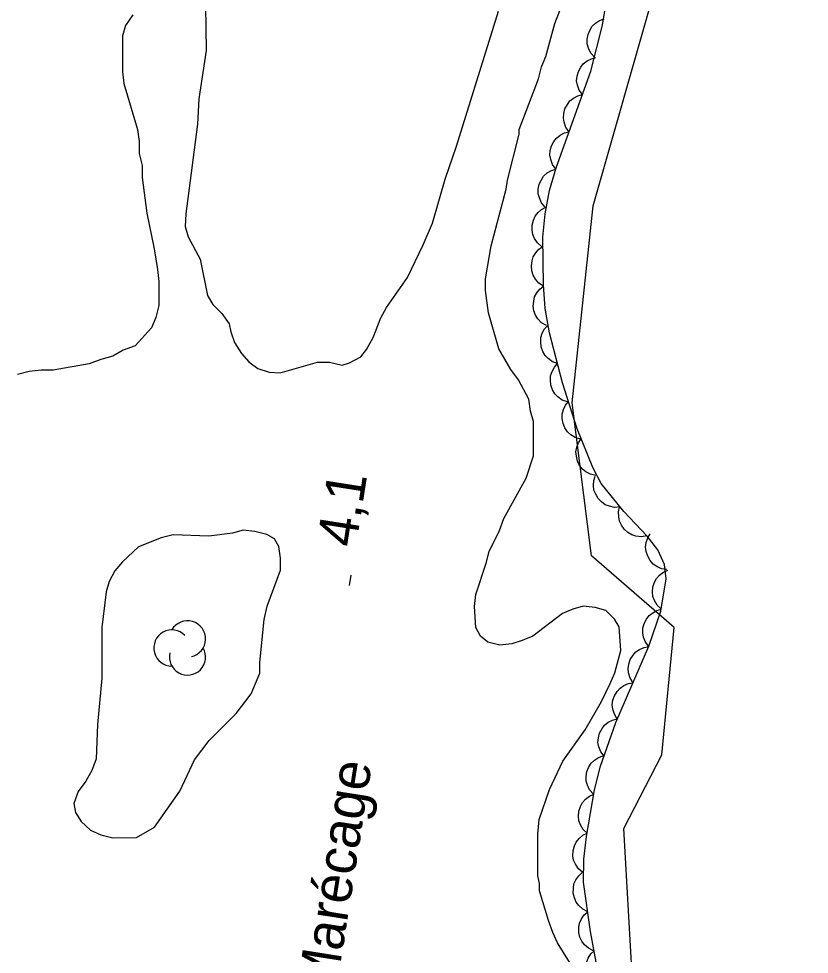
# Model space of a CAD drawing. Extents: x 282461 to 284471, y 5554090 to 5557646.
# Drawn here: x 283886.1 to 283946.2, y 5556642.5 to 5556713.5 of the extents above; entities that cross this region are included whole.
import ezdxf

# ---------------------------------------------------------------- set-up
doc = ezdxf.new("R2010")
doc.units = 0
for name, color, linetype in [('Niveau 1', 7, 'Continuous'), ('Niveau 3', 7, 'Continuous'), ('Niveau 4', 7, 'Continuous'), ('Niveau 44', 7, 'Continuous'), ('Niveau 7', 7, 'Continuous')]:
    doc.layers.add(name, color=color, linetype=linetype)

msp = doc.modelspace()

# ---------------------------------------------------------------- linework, layer by layer
at = {"layer": 'Niveau 1'}
msp.add_lwpolyline([(283932.69, 5556640.9), (283932.05, 5556652.04), (283934.95, 5556657.62), (283935.88, 5556667.29), (283929.59, 5556672.75), (283928.12, 5556684.36), (283929.73, 5556699.32), (283934.36, 5556715.56), (283935.86, 5556726.6), (283938.01, 5556747.58), (283939.46, 5556787.35), (283938.89, 5556816.5), (283937.21, 5556849.23), (283935.84, 5556879.14), (283936.76, 5556893.64), (283938.33, 5556903.42), (283940.51, 5556908.5), (283946.15, 5556933.18), (283945.8, 5556945.27)], dxfattribs=at)
at = {"layer": 'Niveau 3'}
msp.add_line((283911.21, 5556670.48), (283911.33, 5556671.27), dxfattribs=at)
at = {"layer": 'Niveau 4'}
for points in [[(283900.25, 5556716.26), (283900.32, 5556711.11), (283899.77, 5556707.43), (283899.66, 5556705.51), (283898.77, 5556698.72), (283898.72, 5556697.75), (283898.95, 5556696.96), (283899.86, 5556695.27), (283900.43, 5556692.5), (283900.83, 5556691.82), (283901.51, 5556691.15), (283902.08, 5556690.36), (283902.2, 5556689.74), (283902.48, 5556688.95), (283903, 5556688.1), (283903.56, 5556687.48), (283904.25, 5556686.97)], [(283904.25, 5556686.97), (283905.1, 5556686.69), (283905.95, 5556686.64), (283908.78, 5556687.45), (283909.68, 5556687.45), (283910.65, 5556687.23), (283911.21, 5556687.4), (283912.06, 5556687.86), (283912.51, 5556688.42), (283913.02, 5556689.33), (283913.58, 5556690.8), (283914.03, 5556691.6), (283915.61, 5556693.87), (283916.8, 5556696.36), (283917.53, 5556698.01), (283918.48, 5556701.35), (283919.33, 5556703.84), (283922.53, 5556714.09)]]:
    msp.add_lwpolyline(points, dxfattribs=at)
at = {"layer": 'Niveau 44'}
for points in [[(283930.27, 5556640.23), (283929.53, 5556644.22), (283929, 5556647.95), (283929.03, 5556649.71), (283929.23, 5556651.44), (283929.82, 5556654.96), (283930.28, 5556656.76), (283931.44, 5556660.08), (283933.96, 5556665.87), (283934.87, 5556668.54), (283935.28, 5556670.99), (283935.15, 5556672.09), (283934.63, 5556673.19), (283933.82, 5556674.23), (283932.05, 5556676.11), (283930.34, 5556678.23), (283929.69, 5556679.45), (283928.51, 5556682.38), (283927.4, 5556685.87), (283926.42, 5556689.68), (283926.08, 5556691.52), (283925.95, 5556693.33), (283925.89, 5556696.94), (283926.08, 5556698.72), (283926.42, 5556700.47), (283926.92, 5556702.21), (283929.56, 5556709.54), (283930.44, 5556713.03), (283931.71, 5556720.69)], [(283929.83, 5556710.61), (283929.55, 5556710.92), (283929.38, 5556711.29), (283929.28, 5556711.61), (283929.28, 5556711.96), (283929.34, 5556712.32), (283929.49, 5556712.67), (283929.65, 5556712.96), (283929.91, 5556713.19), (283930.22, 5556713.39), (283930.56, 5556713.52)], [(283928.92, 5556707.76), (283928.67, 5556708.09), (283928.54, 5556708.48), (283928.47, 5556708.8), (283928.5, 5556709.15), (283928.6, 5556709.51), (283928.78, 5556709.84), (283928.97, 5556710.11), (283929.26, 5556710.32), (283929.59, 5556710.49), (283929.93, 5556710.58)], [(283927.9, 5556704.94), (283927.66, 5556705.27), (283927.52, 5556705.66), (283927.46, 5556705.98), (283927.49, 5556706.33), (283927.58, 5556706.69), (283927.77, 5556707.02), (283927.96, 5556707.29), (283928.24, 5556707.5), (283928.57, 5556707.67), (283928.92, 5556707.76)], [(283926.89, 5556702.11), (283926.64, 5556702.45), (283926.51, 5556702.83), (283926.44, 5556703.16), (283926.47, 5556703.51), (283926.56, 5556703.87), (283926.75, 5556704.2), (283926.94, 5556704.46), (283927.22, 5556704.68), (283927.55, 5556704.85), (283927.9, 5556704.94)], [(283926.06, 5556699.23), (283925.8, 5556699.55), (283925.64, 5556699.92), (283925.55, 5556700.24), (283925.56, 5556700.59), (283925.63, 5556700.96), (283925.79, 5556701.3), (283925.96, 5556701.58), (283926.23, 5556701.81), (283926.55, 5556702), (283926.89, 5556702.11)], [(283925.81, 5556696.23), (283925.49, 5556696.5), (283925.27, 5556696.84), (283925.13, 5556697.14), (283925.08, 5556697.48), (283925.09, 5556697.85), (283925.19, 5556698.22), (283925.31, 5556698.52), (283925.54, 5556698.8), (283925.81, 5556699.04), (283926.13, 5556699.21)], [(283925.95, 5556693.22), (283925.6, 5556693.45), (283925.34, 5556693.76), (283925.16, 5556694.04), (283925.07, 5556694.38), (283925.03, 5556694.75), (283925.09, 5556695.13), (283925.17, 5556695.44), (283925.36, 5556695.74), (283925.61, 5556696.02), (283925.9, 5556696.22)], [(283926.17, 5556690.23), (283925.81, 5556690.44), (283925.53, 5556690.74), (283925.34, 5556691.01), (283925.23, 5556691.34), (283925.17, 5556691.71), (283925.21, 5556692.09), (283925.27, 5556692.41), (283925.44, 5556692.71), (283925.67, 5556693), (283925.96, 5556693.22)], [(283927.02, 5556687.34), (283926.63, 5556687.48), (283926.3, 5556687.72), (283926.07, 5556687.95), (283925.89, 5556688.26), (283925.77, 5556688.61), (283925.74, 5556688.99), (283925.75, 5556689.31), (283925.86, 5556689.65), (283926.04, 5556689.97), (283926.28, 5556690.24)], [(283927.77, 5556684.43), (283927.38, 5556684.57), (283927.05, 5556684.82), (283926.81, 5556685.05), (283926.64, 5556685.35), (283926.52, 5556685.7), (283926.49, 5556686.08), (283926.49, 5556686.41), (283926.61, 5556686.74), (283926.78, 5556687.07), (283927.02, 5556687.34)], [(283928.76, 5556681.6), (283928.36, 5556681.72), (283928.02, 5556681.94), (283927.77, 5556682.16), (283927.58, 5556682.45), (283927.44, 5556682.8), (283927.38, 5556683.17), (283927.37, 5556683.5), (283927.47, 5556683.84), (283927.63, 5556684.17), (283927.85, 5556684.46)], [(283929.94, 5556678.84), (283929.53, 5556678.93), (283929.17, 5556679.12), (283928.91, 5556679.32), (283928.7, 5556679.6), (283928.53, 5556679.93), (283928.45, 5556680.31), (283928.41, 5556680.63), (283928.48, 5556680.98), (283928.62, 5556681.32), (283928.82, 5556681.62)], [(283931.77, 5556676.46), (283931.35, 5556676.42), (283930.96, 5556676.51), (283930.64, 5556676.62), (283930.36, 5556676.83), (283930.11, 5556677.09), (283929.92, 5556677.43), (283929.79, 5556677.73), (283929.76, 5556678.08), (283929.78, 5556678.45), (283929.89, 5556678.79)], [(283933.8, 5556674.25), (283933.39, 5556674.19), (283932.98, 5556674.24), (283932.67, 5556674.33), (283932.37, 5556674.51), (283932.09, 5556674.76), (283931.88, 5556675.08), (283931.73, 5556675.37), (283931.67, 5556675.71), (283931.66, 5556676.09), (283931.74, 5556676.44)], [(283935.33, 5556671.7), (283934.92, 5556671.76), (283934.56, 5556671.94), (283934.28, 5556672.12), (283934.05, 5556672.39), (283933.87, 5556672.71), (283933.76, 5556673.08), (283933.71, 5556673.4), (283933.76, 5556673.75), (283933.87, 5556674.1), (283934.05, 5556674.41)], [(283934.9, 5556668.7), (283934.59, 5556668.99), (283934.39, 5556669.34), (283934.27, 5556669.65), (283934.24, 5556670), (283934.27, 5556670.36), (283934.39, 5556670.73), (283934.53, 5556671.02), (283934.77, 5556671.28), (283935.06, 5556671.51), (283935.39, 5556671.66)], [(283933.95, 5556665.85), (283933.7, 5556666.19), (283933.56, 5556666.57), (283933.49, 5556666.89), (283933.51, 5556667.24), (283933.6, 5556667.6), (283933.79, 5556667.94), (283933.97, 5556668.2), (283934.25, 5556668.42), (283934.57, 5556668.6), (283934.92, 5556668.69)], [(283932.76, 5556663.1), (283932.53, 5556663.46), (283932.42, 5556663.85), (283932.38, 5556664.18), (283932.43, 5556664.52), (283932.55, 5556664.87), (283932.76, 5556665.19), (283932.96, 5556665.45), (283933.26, 5556665.64), (283933.6, 5556665.79), (283933.95, 5556665.85)], [(283931.56, 5556660.35), (283931.34, 5556660.71), (283931.23, 5556661.1), (283931.18, 5556661.43), (283931.23, 5556661.77), (283931.35, 5556662.12), (283931.56, 5556662.44), (283931.77, 5556662.7), (283932.06, 5556662.89), (283932.4, 5556663.04), (283932.76, 5556663.1)], [(283930.55, 5556657.53), (283930.3, 5556657.87), (283930.16, 5556658.25), (283930.09, 5556658.57), (283930.12, 5556658.92), (283930.21, 5556659.28), (283930.4, 5556659.62), (283930.58, 5556659.88), (283930.86, 5556660.1), (283931.19, 5556660.27), (283931.54, 5556660.36)], [(283929.74, 5556654.65), (283929.46, 5556654.96), (283929.29, 5556655.33), (283929.2, 5556655.64), (283929.19, 5556655.99), (283929.25, 5556656.36), (283929.41, 5556656.71), (283929.57, 5556656.99), (283929.83, 5556657.23), (283930.14, 5556657.43), (283930.48, 5556657.55)], [(283929.27, 5556651.68), (283928.97, 5556651.97), (283928.77, 5556652.32), (283928.65, 5556652.63), (283928.61, 5556652.98), (283928.64, 5556653.35), (283928.77, 5556653.71), (283928.91, 5556654.01), (283929.15, 5556654.26), (283929.44, 5556654.49), (283929.77, 5556654.64)], [(283928.91, 5556648.71), (283928.6, 5556648.98), (283928.38, 5556649.32), (283928.24, 5556649.62), (283928.19, 5556649.97), (283928.2, 5556650.34), (283928.31, 5556650.71), (283928.43, 5556651.01), (283928.66, 5556651.28), (283928.94, 5556651.52), (283929.26, 5556651.68)], [(283929.32, 5556645.72), (283928.94, 5556645.91), (283928.64, 5556646.18), (283928.43, 5556646.44), (283928.3, 5556646.76), (283928.21, 5556647.12), (283928.22, 5556647.5), (283928.27, 5556647.83), (283928.42, 5556648.14), (283928.63, 5556648.45), (283928.89, 5556648.69)], [(283929.74, 5556642.75), (283929.36, 5556642.94), (283929.07, 5556643.21), (283928.86, 5556643.47), (283928.72, 5556643.79), (283928.64, 5556644.15), (283928.65, 5556644.53), (283928.69, 5556644.86), (283928.84, 5556645.18), (283929.05, 5556645.48), (283929.32, 5556645.72)], [(283930.35, 5556639.81), (283929.96, 5556639.98), (283929.66, 5556640.25), (283929.43, 5556640.49), (283929.28, 5556640.81), (283929.19, 5556641.17), (283929.18, 5556641.55), (283929.21, 5556641.87), (283929.35, 5556642.2), (283929.54, 5556642.51), (283929.8, 5556642.76)]]:
    msp.add_lwpolyline(points, dxfattribs=at)
for centre, start, end in [((283897.718, 5556665.742), 44.11537, 269.80396), ((283898.901, 5556666.43), 282.26917, 149.72625), ((283898.901, 5556665.055), 166.93686, 29.62122)]:
    msp.add_arc(centre, 1.375, start, end, dxfattribs=at)
at = {"layer": 'Niveau 7'}
for points in [[(283923.11, 5556700.58), (283923.22, 5556701.26), (283924.11, 5556704.77), (283924.11, 5556705.11), (283925.57, 5556708.96), (283925.8, 5556709.87), (283926.14, 5556710.66), (283926.81, 5556713.15), (283927.48, 5556714.85)], [(283894.74, 5556713.81), (283894.18, 5556713.01), (283893.95, 5556712.22), (283893.96, 5556709.5)], [(283893.96, 5556709.5), (283894.07, 5556708.6), (283895.1, 5556705.1), (283895.22, 5556704.19), (283895.22, 5556703.29), (283895.45, 5556702.38), (283895.45, 5556701.48), (283895.8, 5556698.76), (283896.38, 5556696.05), (283896.61, 5556694.47), (283896.72, 5556693.56), (283896.73, 5556691.75), (283896.5, 5556690.85), (283896.17, 5556690.05), (283894.92, 5556688.69), (283894.02, 5556688.35), (283893.23, 5556687.89), (283892.32, 5556687.66), (283891.42, 5556687.32), (283888.7, 5556686.85), (283887.79, 5556686.85), (283886.88, 5556686.73), (283885.98, 5556686.5)], [(283927.92, 5556641.88), (283927.01, 5556643.35), (283926.67, 5556644.14), (283926.32, 5556645.04), (283925.64, 5556647.3), (283925.64, 5556647.87), (283925.52, 5556648.43), (283925.51, 5556651.6), (283925.62, 5556652.73), (283926.41, 5556655), (283927.42, 5556657.15), (283929.12, 5556659.54), (283930.36, 5556661.69), (283931.03, 5556663.05), (283931.37, 5556663.85), (283931.82, 5556665.55), (283931.7, 5556667.36), (283931.36, 5556667.92), (283930.68, 5556668.6), (283929.88, 5556668.82), (283928.97, 5556668.93), (283928.18, 5556668.7), (283927.39, 5556668.35), (283925.13, 5556666.65), (283924.34, 5556666.3), (283923.54, 5556666.07), (283922.64, 5556665.96), (283921.73, 5556666.18), (283921.16, 5556666.63), (283920.82, 5556667.31), (283920.7, 5556668.89), (283920.81, 5556669.8), (283921.6, 5556672.18), (283921.82, 5556673.08), (283922.61, 5556674.67), (283922.95, 5556675.58), (283924.64, 5556678.64), (283925.2, 5556680.34), (283925.2, 5556682.94), (283924.97, 5556683.73), (283924.85, 5556684.63), (283924.05, 5556686.1), (283923.48, 5556686.89), (283922.57, 5556688.47), (283921.77, 5556691.18), (283921.54, 5556692.88), (283921.54, 5556693.78), (283921.98, 5556696.27), (283923.11, 5556700.58)], [(283904.73, 5556667.91), (283904.95, 5556668.93), (283905.97, 5556671.65), (283905.96, 5556672.56), (283905.85, 5556673.46), (283905.51, 5556674.03), (283904.94, 5556674.36), (283904.03, 5556674.59), (283903.12, 5556674.7), (283902.33, 5556674.47), (283900.52, 5556674.23), (283897.8, 5556674.33), (283896.89, 5556674.1), (283895.19, 5556673.42), (283893.95, 5556672.28), (283893.39, 5556671.6), (283892.94, 5556670.8), (283892.71, 5556670.01), (283892.38, 5556667.29), (283892.39, 5556663.45), (283892.06, 5556659.94), (283891.95, 5556657.33), (283891.62, 5556656.43), (283891.17, 5556655.63), (283890.6, 5556654.84), (283890.26, 5556653.93), (283890.38, 5556653.25), (283890.83, 5556652.58), (283891.52, 5556651.9), (283892.31, 5556651.56), (283893.22, 5556651.34), (283895.03, 5556651.35), (283896.39, 5556652.15), (283898.31, 5556654.87), (283899.43, 5556657.25), (283900.56, 5556658.73), (283902.6, 5556660.78), (283903.73, 5556662.25), (283904.4, 5556663.84), (283904.4, 5556664.63), (283904.73, 5556667.91)]]:
    msp.add_lwpolyline(points, dxfattribs=at)

# ---------------------------------------------------------------- texts
at = {"layer": 'Niveau 3'}
msp.add_text('4,1  ', height=3, rotation=81.09575, dxfattribs=at).set_placement((283911.69, 5556673.32))
at = {"layer": 'Niveau 7'}
msp.add_text('Marécage', height=3, rotation=81.0598, dxfattribs=at).set_placement((283910.15, 5556639.36))

doc.saveas('drawing.dxf')
